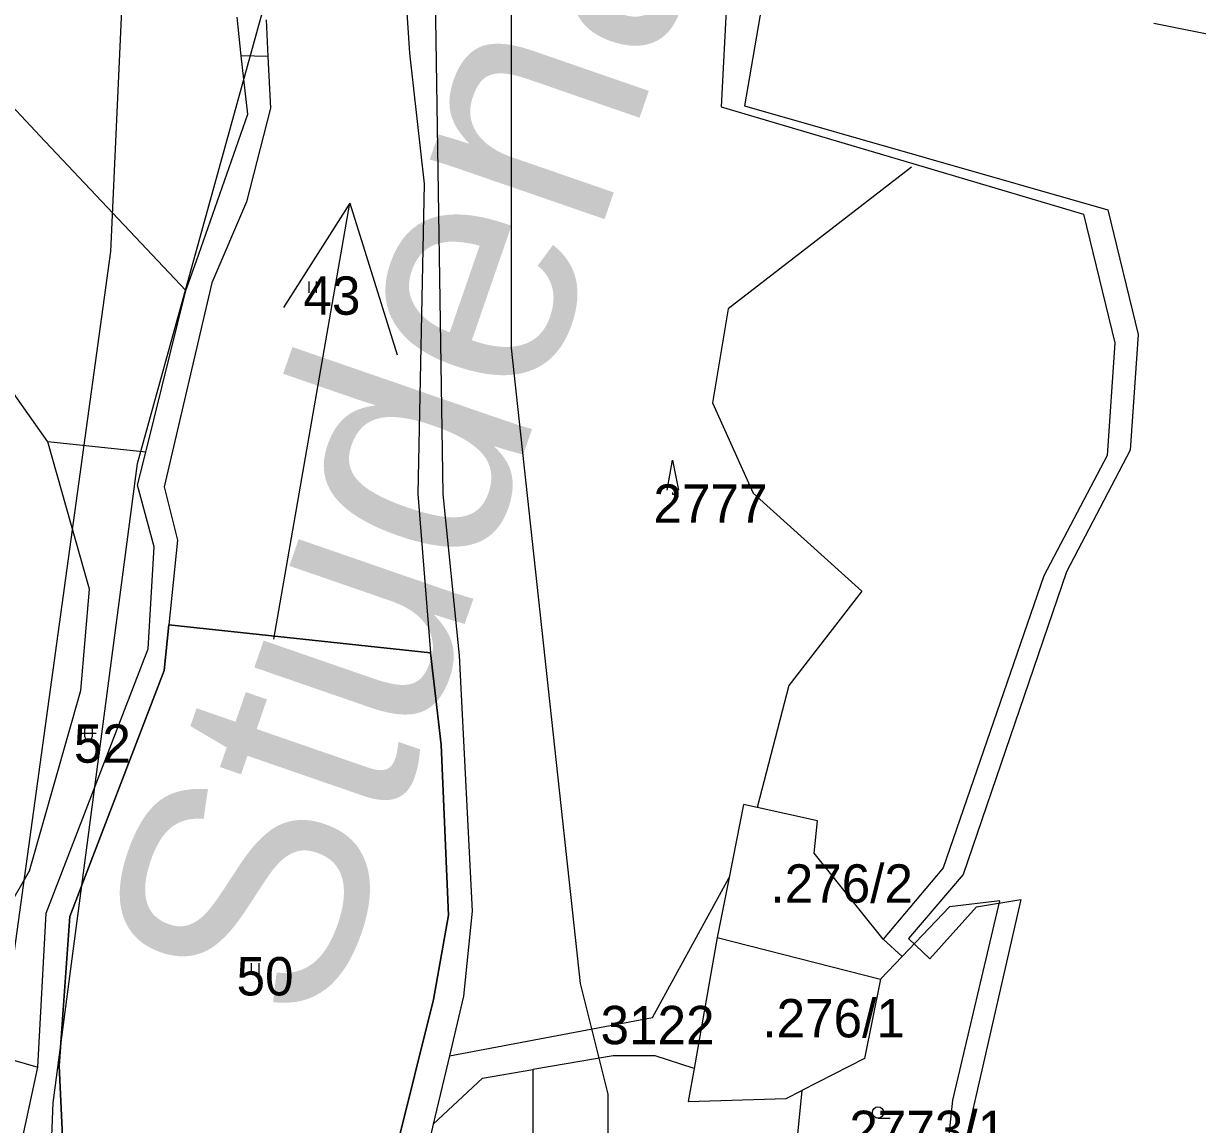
# Model space of a CAD drawing. Extents: x -564810 to -550519, y -1045831 to -1034011.
# Drawn here: x -552387.9 to -552231.6, y -1035863.9 to -1035717.5 of the extents above; entities that cross this region are included whole.
import ezdxf

# ---------------------------------------------------------------- set-up
doc = ezdxf.new("R2010")
doc.units = 0
for name, color, linetype in [('KN stav', 7, 'Continuous'), ('Názvy toků', 7, 'Continuous'), ('Obvod KPU', 7, 'Continuous'), ('Parcelní čísla', 7, 'Continuous'), ('STG', 7, 'Continuous'), ('Vrstva 22', 7, 'Continuous'), ('Vrstva 33', 7, 'Continuous'), ('Vrstva 35', 7, 'Continuous'), ('Vrstva 4', 7, 'Continuous'), ('zamokř ploch', 7, 'Continuous')]:
    doc.layers.add(name, color=color, linetype=linetype)

msp = doc.modelspace()

# ---------------------------------------------------------------- linework, layer by layer
at = {"layer": 'KN stav'}
for p, q in [((-552338.01, -1035697.76), (-552336.52, -1035721.4)), ((-552333.12, -1035710.97), (-552332.06, -1035780.07)), ((-552294.05, -1035710.07), (-552295.01, -1035728.56)), ((-552358.89, -1035721.77), (-552359.46, -1035716.61)), ((-552355.58, -1035716.97), (-552355.35, -1035721.87)), ((-552237.44, -1035717.41), (-552224.89, -1035719.96)), ((-552398.86, -1035718.45), (-552385.69, -1035732.4)), ((-552358.04, -1035729.51), (-552358.89, -1035721.77)), ((-552355.35, -1035721.87), (-552355.02, -1035728.73)), ((-552336.52, -1035721.4), (-552334.55, -1035738.8)), ((-552364.87, -1035749.04), (-552358.04, -1035729.51)), ((-552355.02, -1035728.73), (-552358.19, -1035741.17)), ((-552295.01, -1035728.56), (-552269.54, -1035736.1)), ((-552385.69, -1035732.4), (-552366.25, -1035752.99)), ((-552269.54, -1035736.1), (-552246.82, -1035742.82)), ((-552334.55, -1035738.8), (-552335.4, -1035780.04)), ((-552358.19, -1035741.17), (-552362.8, -1035751.98)), ((-552246.82, -1035742.82), (-552242.65, -1035759.93)), ((-552366.25, -1035752.99), (-552364.87, -1035749.04)), ((-552384.64, -1035773.13), (-552400.02, -1035751.41)), ((-552371.59, -1035774.49), (-552366.25, -1035752.99)), ((-552362.8, -1035751.98), (-552369.15, -1035779.12)), ((-552242.65, -1035759.93), (-552243.68, -1035774.95)), ((-552371.59, -1035774.49), (-552384.64, -1035773.13)), ((-552379.07, -1035792.73), (-552384.64, -1035773.13)), ((-552372.68, -1035778.86), (-552371.59, -1035774.49)), ((-552243.68, -1035774.95), (-552252.08, -1035790.92)), ((-552370.49, -1035787.08), (-552372.68, -1035778.86)), ((-552369.15, -1035779.12), (-552367.4, -1035786.21)), ((-552335.4, -1035780.04), (-552333.73, -1035801.18)), ((-552332.06, -1035780.07), (-552329.88, -1035801.56)), ((-552371.27, -1035800.66), (-552370.49, -1035787.08)), ((-552367.4, -1035786.21), (-552368.54, -1035797.45)), ((-552252.08, -1035790.92), (-552265.47, -1035829.79)), ((-552380.25, -1035806.18), (-552379.07, -1035792.73)), ((-552368.54, -1035797.45), (-552369.15, -1035803.54)), ((-552369.15, -1035803.54), (-552368.54, -1035797.45)), ((-552368.54, -1035797.45), (-552333.73, -1035801.18)), ((-552333.73, -1035801.18), (-552368.54, -1035797.45)), ((-552384.85, -1035835.82), (-552371.27, -1035800.66)), ((-552333.73, -1035801.18), (-552332.31, -1035813.43)), ((-552332.31, -1035813.43), (-552333.73, -1035801.18)), ((-552329.88, -1035801.56), (-552328.16, -1035835.56)), ((-552369.15, -1035803.54), (-552381.69, -1035836.24)), ((-552381.69, -1035836.24), (-552369.15, -1035803.54)), ((-552387.07, -1035830.17), (-552380.25, -1035806.18)), ((-552332.31, -1035813.43), (-552331.3, -1035836.07)), ((-552331.3, -1035836.07), (-552332.31, -1035813.43)), ((-552292.06, -1035821.37), (-552293.98, -1035831.05)), ((-552290.23, -1035821.77), (-552292.06, -1035821.37)), ((-552282.2, -1035823.52), (-552290.23, -1035821.77)), ((-552282.66, -1035827.83), (-552282.2, -1035823.52)), ((-552273.47, -1035839.27), (-552282.66, -1035827.83)), ((-552265.47, -1035829.79), (-552266.36, -1035830.85)), ((-552399.87, -1035852.38), (-552387.07, -1035830.17)), ((-552304.18, -1035849.71), (-552293.98, -1035831.05)), ((-552293.98, -1035831.05), (-552295.57, -1035839.05)), ((-552266.36, -1035830.85), (-552273.47, -1035839.27)), ((-552257.96, -1035834.18), (-552264.64, -1035834.97)), ((-552264.19, -1035860.7), (-552257.96, -1035834.18)), ((-552385.98, -1035856.28), (-552384.85, -1035835.82)), ((-552331.3, -1035836.07), (-552333.32, -1035847.29)), ((-552333.32, -1035847.29), (-552331.3, -1035836.07)), ((-552328.16, -1035835.56), (-552329.3, -1035846.87)), ((-552264.64, -1035834.97), (-552270.96, -1035841.6)), ((-552381.69, -1035836.24), (-552383.11, -1035856.13)), ((-552383.11, -1035856.13), (-552381.69, -1035836.24)), ((-552295.57, -1035839.05), (-552298.63, -1035856.49)), ((-552295.57, -1035839.05), (-552273.82, -1035844.6)), ((-552273.47, -1035839.27), (-552270.96, -1035841.6)), ((-552270.96, -1035841.6), (-552273.82, -1035844.6)), ((-552273.82, -1035844.6), (-552275.97, -1035855.14)), ((-552329.3, -1035846.87), (-552331.19, -1035854.81)), ((-552333.32, -1035847.29), (-552339.63, -1035872.74)), ((-552339.63, -1035872.74), (-552333.32, -1035847.29)), ((-552331.19, -1035854.81), (-552304.18, -1035849.71)), ((-552399.87, -1035852.38), (-552385.98, -1035856.28)), ((-552331.19, -1035854.81), (-552333.34, -1035863.87)), ((-552309.38, -1035854.8), (-552320.1, -1035856.63)), ((-552303.83, -1035854.8), (-552309.38, -1035854.8)), ((-552298.63, -1035856.49), (-552303.83, -1035854.8)), ((-552391.25, -1035880.79), (-552385.98, -1035856.28)), ((-552383.11, -1035856.13), (-552382, -1035881.36)), ((-552382, -1035881.36), (-552383.11, -1035856.13)), ((-552275.97, -1035855.14), (-552284.31, -1035859.41)), ((-552333.34, -1035863.87), (-552326.8, -1035857.78)), ((-552326.8, -1035857.78), (-552320.1, -1035856.63)), ((-552320.1, -1035856.63), (-552320.1, -1035883.35)), ((-552298.63, -1035856.49), (-552299.4, -1035860.86)), ((-552286.39, -1035860.47), (-552284.31, -1035859.41)), ((-552284.31, -1035859.41), (-552285.99, -1035876.18)), ((-552299.4, -1035860.86), (-552286.39, -1035860.47)), ((-552266, -1035877.7), (-552264.19, -1035860.7)), ((-552333.34, -1035863.87), (-552333.67, -1035865.24))]:
    msp.add_line(p, q, dxfattribs=at)
at = {"layer": 'Obvod KPU'}
for p, q in [((-552288.38, -1035707.87), (-552291.93, -1035728.43)), ((-552291.93, -1035728.43), (-552243.57, -1035742.24)), ((-552243.57, -1035742.24), (-552239.53, -1035758.82)), ((-552239.53, -1035758.82), (-552240.61, -1035774.22)), ((-552240.61, -1035774.22), (-552249.09, -1035790.4)), ((-552249.09, -1035790.4), (-552262.82, -1035830.66)), ((-552262.82, -1035830.66), (-552270.11, -1035839.2)), ((-552255.13, -1035834), (-552261.77, -1035862.92)), ((-552261.05, -1035834.97), (-552255.13, -1035834)), ((-552267.26, -1035841.91), (-552261.05, -1035834.97)), ((-552270.11, -1035839.2), (-552267.26, -1035841.91)), ((-552261.77, -1035862.92), (-552264.68, -1035875.19))]:
    msp.add_line(p, q, dxfattribs=at)
at = {"layer": 'STG'}
for points in [[(-552482.79, -1036161.25), (-552440.54, -1036117.15), (-552389.1, -1036093.26), (-552357.87, -1036060.18), (-552357.87, -1036030.78), (-552367.05, -1036001.38), (-552381.75, -1035964.63), (-552400.12, -1035924.2), (-552401.96, -1035903.99), (-552390.93, -1035854.37), (-552376.24, -1035747.79), (-552372.56, -1035666.94), (-552343.17, -1035600.79), (-552304.59, -1035505.23), (-552267.85, -1035466.64), (-552148.44, -1035396.81)], [(-552282.54, -1035488.69), (-552273.36, -1035547.5), (-552322.96, -1035648.56), (-552322.96, -1035760.66), (-552313.78, -1035845.19), (-552310.1, -1035859.89), (-552310.1, -1035949.93), (-552289.89, -1035990.36), (-552284.38, -1036036.3), (-552293.57, -1036071.21), (-552302.75, -1036109.8), (-552277.03, -1036141.04)]]:
    msp.add_lwpolyline(points, dxfattribs=at)
at = {"layer": 'Vrstva 33'}
msp.add_lwpolyline([(-552358.27, -1036118.6), (-552341.9, -1036075.03), (-552324.15, -1036037.65), (-552332.56, -1036016.16), (-552365.25, -1035975.98), (-552386.73, -1035931.13), (-552383.93, -1035861.05), (-552372.72, -1035776.02), (-552355.91, -1035715.28), (-552347.5, -1035619.04), (-552326.03, -1035575.78), (-552303.61, -1035550.55), (-552292.4, -1035508.5), (-552193.4, -1035444.03), (-552144.84, -1035417.87), (-552058.91, -1035396.37), (-551984.19, -1035339.38)], dxfattribs=at)
at = {"layer": 'Vrstva 35'}
msp.add_line((-552344.45, -1035741.37), (-552338.15, -1035761.54), dxfattribs=at)
msp.add_lwpolyline([(-552354.54, -1035799.36), (-552344.45, -1035741.37), (-552353.28, -1035755.23)], dxfattribs=at)
at = {"layer": 'Vrstva 4'}
for p, q in [((-552355.35, -1035721.87), (-552358.89, -1035721.76)), ((-552269.69, -1035736.57), (-552294.12, -1035755.41)), ((-552294.12, -1035755.41), (-552296.17, -1035767.94)), ((-552296.17, -1035767.94), (-552290.77, -1035779.94)), ((-552290.77, -1035779.94), (-552276.3, -1035792.98)), ((-552276.3, -1035792.98), (-552286.02, -1035805.51)), ((-552286.02, -1035805.51), (-552290.23, -1035821.77))]:
    msp.add_line(p, q, dxfattribs=at)
at = {"layer": 'zamokř ploch'}
for p, q in [((-552349.91, -1035751.78), (-552349.91, -1035753.28)), ((-552348.91, -1035751.78), (-552348.91, -1035753.28)), ((-552380.22, -1035811.86), (-552378.22, -1035811.86)), ((-552379.72, -1035812.36), (-552379.72, -1035811.36)), ((-552378.72, -1035811.36), (-552378.72, -1035812.36)), ((-552357.57, -1035842.47), (-552357.57, -1035843.97)), ((-552356.57, -1035842.47), (-552356.57, -1035843.97)), ((-552274.16, -1035863.08), (-552272.56, -1035863.08))]:
    msp.add_line(p, q, dxfattribs=at)
for points in [[(-552302.21, -1035779.56), (-552301.51, -1035775.56), (-552300.71, -1035779.56)], [(-552301.51, -1035779.86), (-552301.51, -1035780.06), (-552300.71, -1035780.06)]]:
    msp.add_lwpolyline(points, dxfattribs=at)
msp.add_circle((-552274.16, -1035862.33), 0.75, dxfattribs=at)
for centre, start, end in [((-552379.22, -1035811.36), 0, 180), ((-552379.22, -1035812.36), 180, 0)]:
    msp.add_arc(centre, 0.5, start, end, dxfattribs=at)

# ---------------------------------------------------------------- texts
at = {"layer": 'Názvy toků'}
msp.add_text('Studená voda', height=32, rotation=70.9387, dxfattribs=at).set_placement((-552348.04, -1035851.99))
at = {"layer": 'Parcelní čísla'}
for s, p in [('43', (-552350.62, -1035756.21)), ('2777', (-552304.04, -1035783.87)), ('52', (-552381.17, -1035815.8)), ('50', (-552359.52, -1035846.76)), ('3122', (-552311.08, -1035853.25)), ('2773/1', (-552277.97, -1035867.19))]:
    msp.add_text(s, height=5.1, dxfattribs=at).set_placement(p)
at = {"layer": 'Vrstva 22'}
for s, p in [('.276/2', (-552288.47, -1035834.42)), ('.276/1', (-552289.55, -1035852.34))]:
    msp.add_text(s, height=5.1, dxfattribs=at).set_placement(p)

doc.saveas('drawing.dxf')
